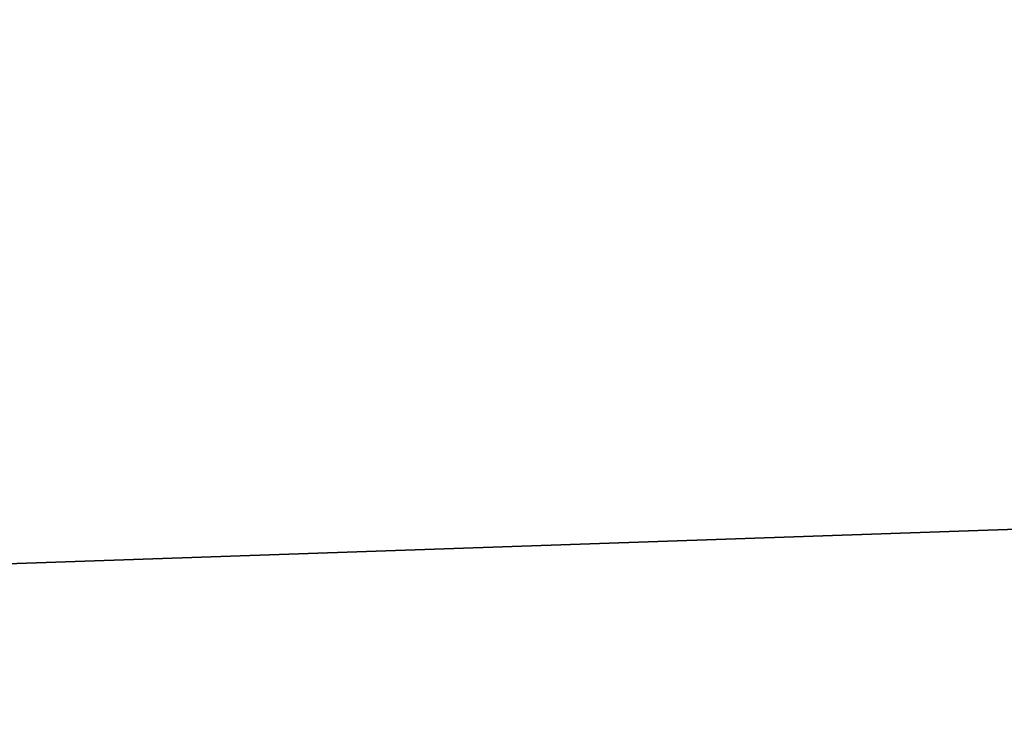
# Model space of a CAD drawing. Header units: millimetres. Extents: x -522 to 188, y -54 to 63.
# Tile 325 of 656: x -4.16893 to -4.16028, y -36.79257 to -36.78627. Entities that reach past the tile are written whole.
import ezdxf

# ---------------------------------------------------------------- set-up
doc = ezdxf.new("R2010")
doc.units = ezdxf.units.MM
doc.header["$LTSCALE"] = 65.185185
for name, color, linetype in [('1', 7, 'CONTINUOUS'), ('2', 7, 'CONTINUOUS'), ('8', 7, 'CONTINUOUS'), ('9', 7, 'CONTINUOUS')]:
    doc.layers.add(name, color=color, linetype=linetype)

msp = doc.modelspace()

# ---------------------------------------------------------------- linework, layer by layer
at = {"layer": '1', "color": 7, "linetype": 'CONTINUOUS'}
for points in [[(-4.178775, -36.8, -12.3100676), (-3.3646476, 23, -12.5570357), (-3.3647088, -36.8, -12.5570172), (-4.178775, -36.8, -12.3100676)], [(-4.178713, 23, -12.3100917), (-3.3646476, 23, -12.5570357), (-4.178775, -36.8, -12.3100676), (-4.178713, 23, -12.3100917)]]:
    msp.add_3dface(points, dxfattribs=at)
at = {"layer": '2', "color": 7, "linetype": 'CONTINUOUS'}
for points in [[(-3.3647088, -36.8, 12.5570172), (-4.178713, 23, 12.3100917), (-4.178775, -36.8, 12.3100676), (-3.3647088, -36.8, 12.5570172)], [(-3.3646476, 23, 12.5570357), (-4.178713, 23, 12.3100917), (-3.3647088, -36.8, 12.5570172), (-3.3646476, 23, 12.5570357)]]:
    msp.add_3dface(points, dxfattribs=at)
at = {"layer": '8', "color": 3, "linetype": 'CONTINUOUS'}
for points in [[(-3.5806534, -36.7709129, -10.5482647), (-4.2173768, -36.7927089, -10.1816483), (-4.2628764, -36.7709129, -10.2914941), (-3.5806534, -36.7709129, -10.5482647)], [(-3.5424354, -36.7927089, -10.4356782), (-4.2173768, -36.7927089, -10.1816483), (-3.5806534, -36.7709129, -10.5482647), (-3.5424354, -36.7927089, -10.4356782)]]:
    msp.add_3dface(points, dxfattribs=at)
at = {"layer": '9', "color": 3, "linetype": 'CONTINUOUS'}
for points in [[(-4.2173768, -36.7927089, 10.1816483), (-3.5424354, -36.7927089, 10.4356782), (-4.2628764, -36.7709129, 10.2914941), (-4.2173768, -36.7927089, 10.1816483)], [(-4.2628764, -36.7709129, 10.2914941), (-3.5424354, -36.7927089, 10.4356782), (-3.5806534, -36.7709129, 10.5482647), (-4.2628764, -36.7709129, 10.2914941)]]:
    msp.add_3dface(points, dxfattribs=at)

doc.saveas('drawing.dxf')
